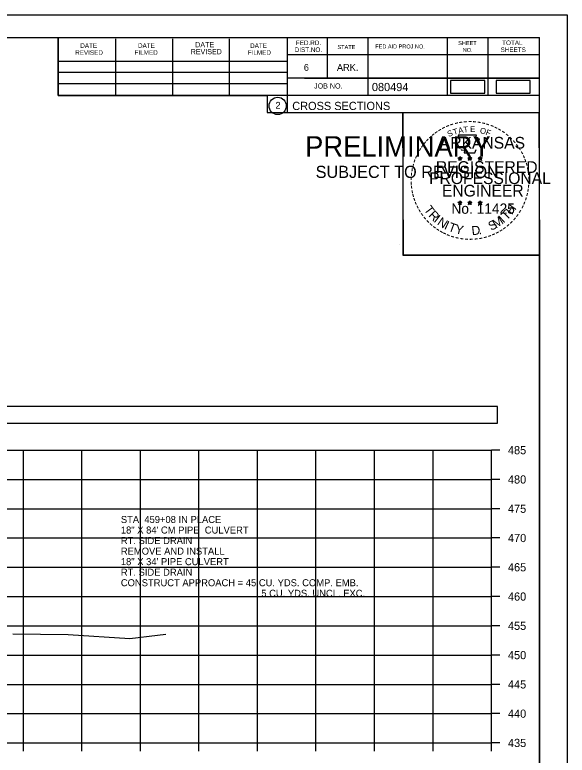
# Model space of a CAD drawing. Extents: x 1376273 to 1384221, y 378927 to 384592.
# Drawn here: x 1384126.4 to 1384220.8, y 380412.1 to 380538.5 of the extents above; entities that cross this region are included whole.
import ezdxf

# ---------------------------------------------------------------- set-up
doc = ezdxf.new("R2010")
doc.units = 0
for name, color, linetype in [('R_Axis', 7, 'Continuous'), ('R_Axis Annot', 7, 'Continuous'), ('R_Border', 7, 'Continuous'), ('R_Border PE', 7, 'Continuous'), ('R_Border Prem', 7, 'Continuous'), ('R_Drive', 7, 'Continuous'), ('R_Exist Surface', 7, 'Continuous'), ('R_Grid', 7, 'Continuous'), ('R_No Plot', 7, 'Continuous')]:
    doc.layers.add(name, color=color, linetype=linetype)

msp = doc.modelspace()

# ---------------------------------------------------------------- linework, layer by layer
at = {"layer": 'R_Axis'}
for p, q in [((1384207.91, 380414.16), (1384207.91, 380464.16)), ((1384209.31, 380464.16), (1384207.91, 380464.16)), ((1384209.31, 380459.16), (1384207.91, 380459.16)), ((1384209.31, 380454.16), (1384207.91, 380454.16)), ((1384209.31, 380449.16), (1384207.91, 380449.16)), ((1384209.31, 380444.16), (1384207.91, 380444.16)), ((1384209.31, 380439.16), (1384207.91, 380439.16)), ((1384209.31, 380434.16), (1384207.91, 380434.16)), ((1384209.31, 380429.16), (1384207.91, 380429.16)), ((1384209.31, 380424.16), (1384207.91, 380424.16)), ((1384209.31, 380419.16), (1384207.91, 380419.16)), ((1383907.91, 380414.16), (1384207.91, 380414.16)), ((1384127.91, 380412.76), (1384127.91, 380414.16)), ((1384137.91, 380412.76), (1384137.91, 380414.16)), ((1384147.91, 380412.76), (1384147.91, 380414.16)), ((1384157.91, 380412.76), (1384157.91, 380414.16)), ((1384167.91, 380412.76), (1384167.91, 380414.16)), ((1384177.91, 380412.76), (1384177.91, 380414.16)), ((1384187.91, 380412.76), (1384187.91, 380414.16)), ((1384197.91, 380412.76), (1384197.91, 380414.16)), ((1384207.91, 380412.76), (1384207.91, 380414.16)), ((1384209.31, 380414.16), (1384207.91, 380414.16))]:
    msp.add_line(p, q, dxfattribs=at)
at = {"layer": 'R_Axis Annot'}
msp.add_lwpolyline([(1383907.13, 380468.77), (1384208.93, 380468.77), (1384208.93, 380471.59), (1383907.13, 380471.59)], close=True, dxfattribs=at)
at = {"layer": 'R_Border'}
for p, q in [((1383899.91, 380534.62), (1384216.09, 380534.62)), ((1384133.83, 380524.74), (1384133.83, 380534.62)), ((1384143.69, 380524.74), (1384143.69, 380534.42)), ((1384153.45, 380524.74), (1384153.45, 380534.42)), ((1384163.13, 380524.74), (1384163.13, 380534.42)), ((1384172.99, 380534.62), (1384172.99, 380521.82)), ((1384179.83, 380534.62), (1384179.83, 380527.68)), ((1384186.77, 380534.62), (1384186.77, 380524.74)), ((1384200.35, 380534.62), (1384200.35, 380524.74)), ((1384207.29, 380534.62), (1384207.29, 380524.74)), ((1384216.09, 380329.16), (1384216.09, 380534.62)), ((1384216.09, 380531.68), (1384172.99, 380531.68)), ((1384216.09, 380531.7), (1384216.09, 380531.7)), ((1384133.83, 380530.6), (1384172.99, 380530.6)), ((1384133.83, 380528.74), (1384172.99, 380528.74)), ((1384216.09, 380527.68), (1384172.99, 380527.68)), ((1384175.95, 380527.68), (1384216.09, 380527.68)), ((1384133.83, 380524.74), (1384133.83, 380526.8)), ((1384133.83, 380526.8), (1384172.99, 380526.8)), ((1384216.09, 380524.74), (1384133.83, 380524.74)), ((1384172.99, 380521.82), (1384216.09, 380521.82))]:
    msp.add_line(p, q, dxfattribs=at)
msp.add_circle((1384171.37, 380522.95), 1.47, dxfattribs=at)
at = {"layer": 'R_Border PE'}
for p, q in [((1384202.17, 380514.07), (1384202.52, 380513.96)), ((1384202.17, 380514.07), (1384202.43, 380514.03)), ((1384202.17, 380514.07), (1384202.41, 380513.95)), ((1384202.31, 380513.66), (1384202.52, 380513.96)), ((1384202.31, 380513.66), (1384202.43, 380513.91)), ((1384202.31, 380513.66), (1384202.52, 380513.88)), ((1384202.52, 380514.33), (1384202.48, 380514.07)), ((1384202.52, 380513.96), (1384202.52, 380514.33)), ((1384202.52, 380514.33), (1384202.57, 380514.08)), ((1384202.87, 380514.07), (1384202.52, 380513.96)), ((1384202.73, 380513.66), (1384202.52, 380513.96)), ((1384202.73, 380513.66), (1384202.52, 380513.88)), ((1384202.87, 380514.07), (1384202.58, 380514.02)), ((1384202.73, 380513.66), (1384202.6, 380513.95)), ((1384202.87, 380514.07), (1384202.66, 380513.97)), ((1384203.84, 380514.07), (1384204.19, 380513.96)), ((1384203.84, 380514.07), (1384204.1, 380514.03)), ((1384203.84, 380514.07), (1384204.08, 380513.95)), ((1384203.98, 380513.66), (1384204.19, 380513.96)), ((1384203.98, 380513.66), (1384204.1, 380513.91)), ((1384203.98, 380513.66), (1384204.19, 380513.88)), ((1384204.19, 380514.33), (1384204.15, 380514.07)), ((1384204.19, 380513.96), (1384204.19, 380514.33)), ((1384204.19, 380514.33), (1384204.24, 380514.08)), ((1384204.54, 380514.07), (1384204.19, 380513.96)), ((1384204.4, 380513.66), (1384204.19, 380513.96)), ((1384204.4, 380513.66), (1384204.19, 380513.88)), ((1384204.54, 380514.07), (1384204.25, 380514.02)), ((1384204.4, 380513.66), (1384204.27, 380513.95)), ((1384204.54, 380514.07), (1384204.33, 380513.97)), ((1384205.61, 380514.06), (1384205.96, 380513.95)), ((1384205.61, 380514.06), (1384205.86, 380514.01)), ((1384205.61, 380514.06), (1384205.84, 380513.94)), ((1384205.74, 380513.65), (1384205.96, 380513.95)), ((1384205.74, 380513.65), (1384205.87, 380513.9)), ((1384205.74, 380513.65), (1384205.95, 380513.87)), ((1384205.96, 380514.31), (1384205.91, 380514.06)), ((1384206.17, 380513.65), (1384205.95, 380513.87)), ((1384205.96, 380513.95), (1384205.96, 380514.31)), ((1384205.96, 380514.31), (1384206, 380514.06)), ((1384206.3, 380514.06), (1384205.96, 380513.95)), ((1384206.17, 380513.65), (1384205.96, 380513.95)), ((1384206.3, 380514.06), (1384206.02, 380514.01)), ((1384206.17, 380513.65), (1384206.03, 380513.94)), ((1384206.3, 380514.06), (1384206.1, 380513.96)), ((1384202.17, 380506.5), (1384202.52, 380506.39)), ((1384202.17, 380506.5), (1384202.42, 380506.45)), ((1384202.17, 380506.5), (1384202.41, 380506.38)), ((1384202.3, 380506.09), (1384202.52, 380506.39)), ((1384202.3, 380506.09), (1384202.43, 380506.33)), ((1384202.3, 380506.09), (1384202.52, 380506.31)), ((1384202.52, 380506.75), (1384202.48, 380506.5)), ((1384202.52, 380506.39), (1384202.52, 380506.75)), ((1384202.52, 380506.75), (1384202.57, 380506.5)), ((1384202.86, 380506.5), (1384202.52, 380506.39)), ((1384202.73, 380506.09), (1384202.52, 380506.39)), ((1384202.73, 380506.09), (1384202.52, 380506.3)), ((1384202.86, 380506.5), (1384202.58, 380506.45)), ((1384202.73, 380506.09), (1384202.59, 380506.38)), ((1384202.86, 380506.5), (1384202.66, 380506.4)), ((1384203.84, 380506.5), (1384204.19, 380506.39)), ((1384203.84, 380506.5), (1384204.09, 380506.45)), ((1384203.84, 380506.5), (1384204.07, 380506.38)), ((1384203.97, 380506.09), (1384204.19, 380506.39)), ((1384203.97, 380506.09), (1384204.1, 380506.33)), ((1384203.97, 380506.09), (1384204.18, 380506.31)), ((1384204.19, 380506.75), (1384204.15, 380506.5)), ((1384204.4, 380506.09), (1384204.18, 380506.3)), ((1384204.19, 380506.39), (1384204.19, 380506.75)), ((1384204.19, 380506.75), (1384204.24, 380506.5)), ((1384204.53, 380506.5), (1384204.19, 380506.39)), ((1384204.4, 380506.09), (1384204.19, 380506.39)), ((1384204.53, 380506.5), (1384204.25, 380506.45)), ((1384204.4, 380506.09), (1384204.26, 380506.38)), ((1384204.53, 380506.5), (1384204.33, 380506.4)), ((1384205.6, 380506.49), (1384205.95, 380506.38)), ((1384205.6, 380506.49), (1384205.86, 380506.44)), ((1384205.6, 380506.49), (1384205.84, 380506.37)), ((1384205.74, 380506.08), (1384205.95, 380506.38)), ((1384205.74, 380506.08), (1384205.86, 380506.32)), ((1384205.74, 380506.08), (1384205.95, 380506.3)), ((1384205.95, 380506.74), (1384205.91, 380506.49)), ((1384205.95, 380506.38), (1384205.95, 380506.74)), ((1384205.95, 380506.74), (1384206, 380506.49)), ((1384206.3, 380506.49), (1384205.95, 380506.38)), ((1384206.17, 380506.08), (1384205.95, 380506.38)), ((1384206.17, 380506.08), (1384205.95, 380506.29)), ((1384206.3, 380506.49), (1384206.01, 380506.44)), ((1384206.17, 380506.08), (1384206.03, 380506.37)), ((1384206.3, 380506.49), (1384206.1, 380506.39))]:
    msp.add_line(p, q, dxfattribs=at)
for points in [[(1384202.21, 380517.95), (1384202.48, 380517.12)], [(1384205.72, 380517.03), (1384205.87, 380517.31), (1384205.18, 380517.29), (1384205.33, 380517.95), (1384202.21, 380517.95)], [(1384202.71, 380515.53), (1384202.71, 380515.44), (1384203.27, 380515.42), (1384203.21, 380514.95), (1384205.08, 380514.95), (1384205.29, 380515.48)], [(1384202.52, 380514.33), (1384202.73, 380513.66), (1384202.17, 380514.07), (1384202.87, 380514.07), (1384202.31, 380513.66), (1384202.52, 380514.33)], [(1384204.19, 380514.33), (1384204.4, 380513.66), (1384203.84, 380514.07), (1384204.54, 380514.07), (1384203.98, 380513.66), (1384204.19, 380514.33)], [(1384205.96, 380514.31), (1384206.17, 380513.65), (1384205.61, 380514.06), (1384206.3, 380514.06), (1384205.74, 380513.65), (1384205.96, 380514.31)], [(1384202.52, 380506.75), (1384202.73, 380506.09), (1384202.17, 380506.5), (1384202.86, 380506.5), (1384202.3, 380506.09), (1384202.52, 380506.75)], [(1384204.19, 380506.75), (1384204.4, 380506.09), (1384203.84, 380506.5), (1384204.53, 380506.5), (1384203.97, 380506.09), (1384204.19, 380506.75)], [(1384205.95, 380506.74), (1384206.17, 380506.08), (1384205.6, 380506.49), (1384206.3, 380506.49), (1384205.74, 380506.08), (1384205.95, 380506.74)]]:
    msp.add_lwpolyline(points, dxfattribs=at)
for centre, radius in [((1384202.52, 380513.96), 0.172), ((1384202.52, 380513.96), 0.145), ((1384202.52, 380513.96), 0.116), ((1384202.52, 380513.96), 0.0991), ((1384202.52, 380513.96), 0.0747), ((1384202.52, 380513.96), 0.0495), ((1384202.52, 380513.96), 0.0296), ((1384204.19, 380513.96), 0.172), ((1384204.19, 380513.96), 0.145), ((1384204.19, 380513.96), 0.116), ((1384204.19, 380513.96), 0.0991), ((1384204.19, 380513.96), 0.0747), ((1384204.19, 380513.96), 0.0495), ((1384204.19, 380513.96), 0.0296), ((1384205.95, 380513.95), 0.172), ((1384205.95, 380513.95), 0.145), ((1384205.95, 380513.95), 0.116), ((1384205.95, 380513.95), 0.0991), ((1384205.95, 380513.95), 0.0747), ((1384205.95, 380513.95), 0.0495), ((1384205.95, 380513.95), 0.0296), ((1384202.52, 380506.39), 0.172), ((1384202.52, 380506.39), 0.145), ((1384202.52, 380506.39), 0.116), ((1384202.52, 380506.39), 0.0991), ((1384202.52, 380506.39), 0.0747), ((1384202.52, 380506.39), 0.0495), ((1384202.52, 380506.39), 0.0296), ((1384204.19, 380506.39), 0.172), ((1384204.19, 380506.39), 0.145), ((1384204.19, 380506.39), 0.116), ((1384204.19, 380506.39), 0.0991), ((1384204.19, 380506.39), 0.0747), ((1384204.19, 380506.39), 0.0495), ((1384204.19, 380506.39), 0.0296), ((1384205.95, 380506.38), 0.172), ((1384205.95, 380506.38), 0.145), ((1384205.95, 380506.38), 0.116), ((1384205.95, 380506.38), 0.0991), ((1384205.95, 380506.38), 0.0747), ((1384205.95, 380506.38), 0.0495), ((1384205.95, 380506.38), 0.0296)]:
    msp.add_circle(centre, radius, dxfattribs=at)
at = {"layer": 'R_Drive'}
for points in [[(1384200.91, 380525.14), (1384206.74, 380525.14), (1384206.74, 380527.32), (1384200.91, 380527.32)], [(1384208.69, 380525.12), (1384214.53, 380525.12), (1384214.53, 380527.3), (1384208.69, 380527.3)]]:
    msp.add_lwpolyline(points, close=True, dxfattribs=at)
at = {"layer": 'R_Exist Surface'}
msp.add_lwpolyline([(1384126.12, 380432.81), (1384135.54, 380432.67), (1384146.08, 380432.02), (1384146.11, 380432.02), (1384150.8, 380432.58), (1384152.25, 380432.75)], dxfattribs=at)
at = {"layer": 'R_Grid'}
for p, q in [((1383907.91, 380464.16), (1384207.91, 380464.16)), ((1384127.91, 380414.16), (1384127.91, 380464.16)), ((1384137.91, 380414.16), (1384137.91, 380464.16)), ((1384147.91, 380414.16), (1384147.91, 380464.16)), ((1384157.91, 380414.16), (1384157.91, 380464.16)), ((1384167.91, 380414.16), (1384167.91, 380464.16)), ((1384177.91, 380414.16), (1384177.91, 380464.16)), ((1384187.91, 380414.16), (1384187.91, 380464.16)), ((1384197.91, 380414.16), (1384197.91, 380464.16)), ((1384207.91, 380414.16), (1384207.91, 380464.16)), ((1383907.91, 380459.16), (1384207.91, 380459.16)), ((1383907.91, 380454.16), (1384207.91, 380454.16)), ((1383907.91, 380449.16), (1384207.91, 380449.16)), ((1383907.91, 380444.16), (1384207.91, 380444.16)), ((1383907.91, 380439.16), (1384207.91, 380439.16)), ((1383907.91, 380434.16), (1384207.91, 380434.16)), ((1383907.91, 380429.16), (1384207.91, 380429.16)), ((1383907.91, 380424.16), (1384207.91, 380424.16)), ((1383907.91, 380419.16), (1384207.91, 380419.16)), ((1383907.91, 380414.16), (1384207.91, 380414.16))]:
    msp.add_line(p, q, dxfattribs=at)
at = {"layer": 'R_No Plot'}
for p, q in [((1383887.51, 380538.51), (1384220.84, 380538.51)), ((1384192.12, 380499.36), (1384192.12, 380499.36))]:
    msp.add_line(p, q, dxfattribs=at)
for points in [[(1383887.5, 380538.51), (1384220.84, 380538.51), (1384220.84, 380325.17), (1383887.5, 380325.17)], [(1384133.83, 380534.62), (1384133.83, 380524.74), (1384169.56, 380524.74), (1384169.56, 380521.82), (1384192.76, 380521.82), (1384192.76, 380497.48), (1384216.09, 380497.48), (1384216.09, 380329.16), (1383899.91, 380329.16), (1383899.91, 380534.62)], [(1384192.76, 380521.82), (1384215.97, 380521.82), (1384216.09, 380497.48), (1384192.88, 380497.48)]]:
    msp.add_lwpolyline(points, close=True, dxfattribs=at)

# ---------------------------------------------------------------- texts
at = {"layer": 'R_Axis Annot'}
for s, p in [('485', (1384210.71, 380463.46)), ('480', (1384210.71, 380458.46)), ('475', (1384210.71, 380453.46)), ('470', (1384210.71, 380448.46)), ('465', (1384210.71, 380443.46)), ('460', (1384210.71, 380438.46)), ('455', (1384210.71, 380433.46)), ('450', (1384210.71, 380428.46)), ('445', (1384210.71, 380423.46)), ('440', (1384210.71, 380418.46)), ('435', (1384210.71, 380413.46))]:
    msp.add_text(s, height=1.4, dxfattribs=at).set_placement(p)
at = {"layer": 'R_Border'}
for s, height, p in [('FED.RD.', 0.782, (1384174.47, 380533.34)), ('SHEET', 0.684, (1384202.21, 380533.34)), ('TOTAL', 0.782, (1384209.73, 380533.34)), ('DATE', 0.782, (1384137.63, 380532.86)), ('DATE', 0.782, (1384147.49, 380532.86)), ('REVISED', 0.879, (1384156.49, 380531.78)), ('DATE', 0.879, (1384157.27, 380532.96)), ('DATE', 0.782, (1384166.65, 380532.86)), ('DIST.NO.', 0.782, (1384174.27, 380532.16)), ('STATE', 0.684, (1384181.59, 380532.66)), ('FED.AID PROJ.NO.', 0.684, (1384188.05, 380532.76)), ('NO.', 0.684, (1384202.99, 380532.16)), ('SHEETS', 0.782, (1384209.45, 380532.16)), ('REVISED', 0.782, (1384136.75, 380531.68)), ('FILMED', 0.782, (1384146.91, 380531.68)), ('FILMED', 0.782, (1384166.25, 380531.68)), ('6', 1.17, (1384175.83, 380528.94)), ('ARK.', 1.172, (1384181.49, 380528.94)), ('JOB NO.', 0.879, (1384177.59, 380525.92)), ('080494', 1.4, (1384187.46, 380525.48)), ('2', 1.17, (1384170.99, 380522.47)), ('CROSS SECTIONS', 1.4, (1384173.85, 380522.25))]:
    msp.add_text(s, height=height, rotation=360, dxfattribs=at).set_placement(p)
at = {"layer": 'R_Border PE'}
for s, height, rotation, p in [('-', 1.6, 13.6301, (1384201.71, 380519.32)), ('-', 1.6, 10.2193, (1384202.39, 380519.48)), ('-', 1.6, 5.8968, (1384203.12, 380519.59)), ('-', 1.6, 0.1862, (1384203.89, 380519.66)), ('-', 1.6, 357.743, (1384204.61, 380519.65)), ('-', 1.6, 352.1617, (1384205.36, 380519.59)), ('-', 1.6, 347.2049, (1384206.08, 380519.48)), ('-', 1.6, 34.0636, (1384199.1, 380518.12)), ('-', 1.6, 28.7918, (1384199.69, 380518.49)), ('-', 1.6, 24.3072, (1384200.33, 380518.81)), ('S', 1, 21.594, (1384200.57, 380517.63)), ('-', 1.6, 19.1761, (1384200.96, 380519.08)), ('T', 1, 16.4036, (1384201.48, 380517.96)), ('A', 1, 11.2132, (1384202.31, 380518.21)), ('T', 1, 6.0228, (1384203.16, 380518.38)), ('E', 1, 0.8323, (1384204.26, 380518.49)), ('O', 1, 350.4515, (1384205.87, 380518.28)), ('F', 1, 340.0707, (1384206.82, 380518.05)), ('-', 1.6, 342.3362, (1384206.71, 380519.32)), ('-', 1.6, 337.8551, (1384207.45, 380519.1)), ('-', 1.6, 334.1211, (1384208.08, 380518.83)), ('-', 1.6, 329.6409, (1384208.66, 380518.55)), ('-', 1.6, 42.9622, (1384197.61, 380516.93)), ('-', 1.6, 38.9507, (1384198.04, 380517.35)), ('-', 1.6, 36.2317, (1384198.52, 380517.73)), ('ARKANSAS', 2, 360, (1384199.07, 380515.66)), ('-', 1.6, 325.8627, (1384209.3, 380518.19)), ('-', 1.6, 320.5297, (1384209.91, 380517.76)), ('-', 1.6, 315.5786, (1384210.51, 380517.27)), ('-', 1.6, 54.2325, (1384196.35, 380515.4)), ('-', 1.6, 50.6142, (1384196.76, 380515.97)), ('-', 1.6, 48.423, (1384197.16, 380516.45)), ('-', 1.6, 309.8797, (1384211.08, 380516.72)), ('-', 1.6, 306.6522, (1384211.6, 380516.12)), ('-', 1.6, 62.8713, (1384195.71, 380514.26)), ('-', 1.6, 58.0706, (1384196.02, 380514.87)), ('-', 1.4, 303.6753, (1384212.09, 380515.55)), ('-', 1.6, 299.6684, (1384212.41, 380514.94)), ('-', 1.6, 72.3945, (1384195.23, 380513.02)), ('-', 1.6, 67.7743, (1384195.45, 380513.65)), ('DWB', 0.01, 360, (1384202.51, 380513.96)), ('DWB', 0.01, 360, (1384204.18, 380513.96)), ('DWB', 0.01, 360, (1384205.94, 380513.94)), ('-', 1.6, 294.6628, (1384212.73, 380514.33)), ('-', 1.6, 290.5728, (1384212.99, 380513.76)), ('-', 1.6, 75.461, (1384195.03, 380512.3)), ('REGISTERED', 2, 360, (1384198.39, 380511.51)), ('-', 1.6, 285.1233, (1384213.22, 380513.18)), ('-', 1.6, 280.5493, (1384213.42, 380512.43)), ('-', 1.6, 85.1863, (1384194.82, 380510.9)), ('-', 1.6, 81.2013, (1384194.9, 380511.59)), ('PROFESSIONAL', 2, 360, (1384197.24, 380509.61)), ('-', 1.6, 276.5962, (1384213.58, 380511.67)), ('-', 1.6, 94.1959, (1384194.83, 380509.47)), ('-', 1.6, 89.0622, (1384194.8, 380510.2)), ('-', 1.6, 274.3301, (1384213.64, 380510.94)), ('-', 1.6, 269.9407, (1384213.68, 380510.31)), ('-', 1.6, 98.9479, (1384194.91, 380508.81)), ('ENGINEER', 2, 360, (1384199.43, 380507.48)), ('-', 1.6, 260.9953, (1384213.59, 380508.99)), ('-', 1.6, 263.5172, (1384213.66, 380509.65)), ('-', 1.6, 101.7149, (1384195.04, 380508.07)), ('-', 1.6, 105.4578, (1384195.2, 380507.48)), ('-', 1.6, 252.8681, (1384213.3, 380507.59)), ('-', 1.6, 255.7626, (1384213.48, 380508.31)), ('-', 1.6, 109.0874, (1384195.42, 380506.85)), ('-', 1.6, 114.0643, (1384195.67, 380506.25)), ('T', 1.54, 306.0406, (1384196.28, 380505.23)), ('No. 11425', 1.757, 360, (1384201.05, 380504.53)), ('DWB', 0.01, 360, (1384202.5, 380506.38)), ('DWB', 0.01, 360, (1384204.17, 380506.38)), ('DWB', 0.01, 360, (1384205.94, 380506.37)), ('H', 1.54, 54.6088, (1384211.4, 380504.26)), ('-', 1.6, 247.8887, (1384213.07, 380506.92)), ('-', 1.6, 115.7289, (1384195.98, 380505.63)), ('-', 1.6, 120.4471, (1384196.33, 380505.05)), ('R', 1.54, 314.005, (1384197.04, 380504.18)), ('T', 1.54, 46.6444, (1384210.51, 380503.32)), ('-', 1.6, 239.0712, (1384212.42, 380505.54)), ('-', 1.6, 244.6197, (1384212.81, 380506.29)), ('-', 1.6, 125.8934, (1384196.74, 380504.49)), ('-', 1.6, 130.7181, (1384197.2, 380503.93)), ('I', 1.54, 321.9694, (1384197.94, 380503.25)), ('N', 1.54, 326.5002, (1384198.51, 380502.77)), ('M', 1.54, 32.6563, (1384208.66, 380501.99)), ('I', 1.54, 42.1136, (1384209.95, 380502.84)), ('-', 1.6, 231.2538, (1384211.59, 380504.32)), ('-', 1.6, 233.8452, (1384212.02, 380504.89)), ('-', 1.6, 134.2238, (1384197.72, 380503.39)), ('-', 1.6, 138.9338, (1384198.24, 380502.93)), ('-', 1.6, 144.6463, (1384198.8, 380502.52)), ('I', 1.54, 335.3603, (1384199.71, 380501.99)), ('T', 1.54, 339.8912, (1384200.38, 380501.66)), ('Y', 1.54, 347.8556, (1384201.59, 380501.22)), ('D', 1.54, 6.3969, (1384204.58, 380500.86)), ('S', 1.54, 26.9312, (1384207.82, 380501.59)), ('-', 1.6, 215.7363, (1384210.04, 380502.78)), ('-', 1.6, 221.0851, (1384210.58, 380503.25)), ('-', 1.6, 225.7653, (1384211.11, 380503.76)), ('-', 1.6, 148.0898, (1384199.36, 380502.15)), ('-', 1.6, 151.5704, (1384199.94, 380501.82)), ('-', 1.6, 154.6002, (1384200.46, 380501.58)), ('-', 1.6, 158.5612, (1384201.08, 380501.32)), ('.', 1.54, 13.7642, (1384205.77, 380500.98)), ('-', 1.6, 204.2516, (1384208.32, 380501.72)), ('-', 1.6, 207.3568, (1384208.94, 380502.04)), ('-', 1.6, 212.2491, (1384209.5, 380502.39)), ('-', 1.6, 162.7983, (1384201.77, 380501.11)), ('-', 1.6, 167.5555, (1384202.49, 380500.95)), ('-', 1.6, 173.1155, (1384203.26, 380500.84)), ('-', 1.6, 176.5183, (1384204.01, 380500.78)), ('-', 1.6, 181.5918, (1384204.75, 380500.8)), ('-', 1.6, 185.8167, (1384205.56, 380500.88)), ('-', 1.6, 191.2858, (1384206.29, 380501.01)), ('-', 1.6, 195.4743, (1384207.02, 380501.21)), ('-', 1.6, 200.7184, (1384207.7, 380501.45))]:
    msp.add_text(s, height=height, rotation=rotation, dxfattribs=at).set_placement(p)
at = {"layer": 'R_Border Prem'}
for s, height, p in [('PRELIMINARY', 3.5, (1384176.04, 380514.28)), ('DWB', 0.01, (1384176.78, 380516.13)), ('SUBJECT TO REVISION', 2.0751, (1384177.85, 380510.65))]:
    msp.add_text(s, height=height, rotation=360, dxfattribs=at).set_placement(p)
at = {"layer": 'R_Drive'}
for s, p in [('STA. 459+08 IN PLACE', (1384144.56, 380451.72)), ('18" X 84\' CM PIPE  CULVERT', (1384144.56, 380449.92)), ('RT. SIDE DRAIN', (1384144.56, 380448.12)), ('REMOVE AND INSTALL', (1384144.56, 380446.32)), ('18" X 34\' PIPE CULVERT', (1384144.56, 380444.52)), ('RT. SIDE DRAIN', (1384144.56, 380442.72)), ('CONSTRUCT APPROACH = 45 CU. YDS. COMP. EMB.', (1384144.56, 380440.92)), ('5 CU. YDS. UNCL. EXC.', (1384168.56, 380439.12))]:
    msp.add_text(s, height=1.2, dxfattribs=at).set_placement(p)

doc.saveas('drawing.dxf')
